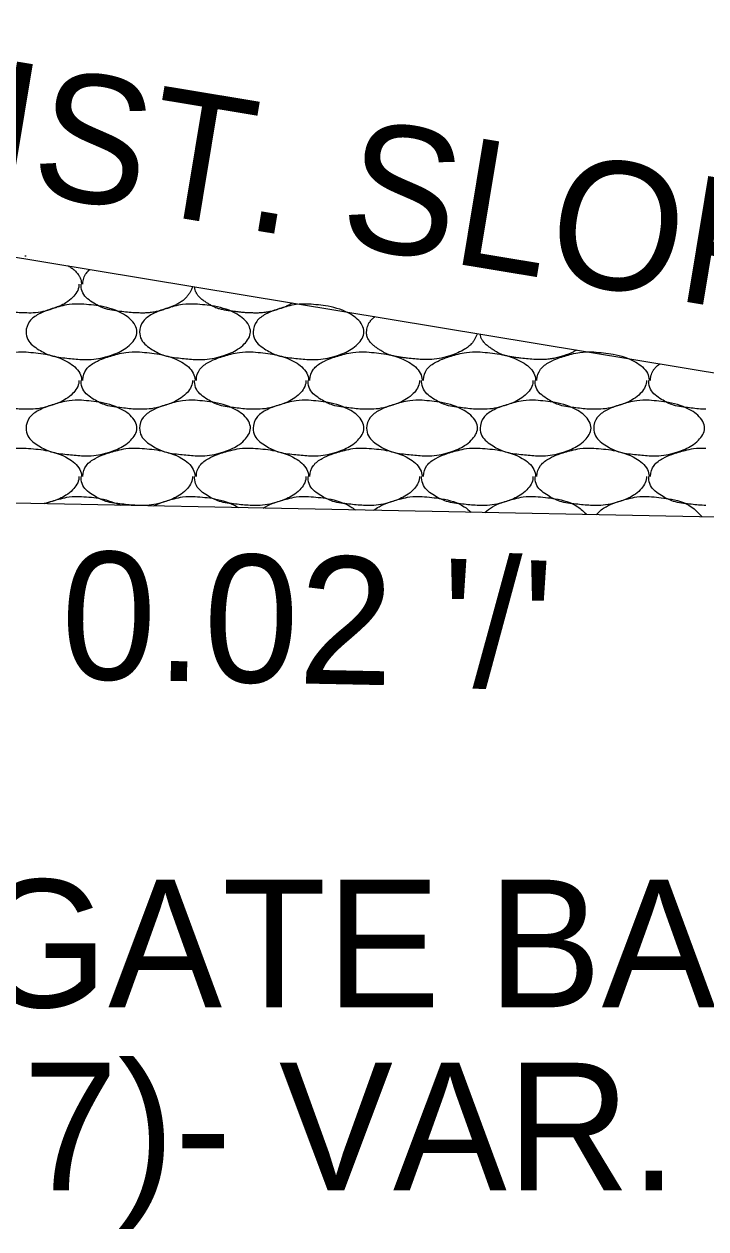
# Model space of a CAD drawing. Extents: x 1364961 to 1365294, y 367927 to 368034.
# Drawn here: x 1365239.96 to 1365243.03, y 367966.59 to 367972.02 of the extents above; entities that cross this region are included whole.
import ezdxf

# ---------------------------------------------------------------- set-up
doc = ezdxf.new("R2010")
doc.units = 0
doc.layers.add('Default', color=7, linetype='Continuous')

msp = doc.modelspace()

# ---------------------------------------------------------------- linework, layer by layer
at = {"layer": 'Default'}
for p, q in [((1365235.476, 367971.7065), (1365254.259, 367968.5964)), ((1365239.959, 367970.9773), (1365239.965, 367970.9773)), ((1365239.959, 367970.5433), (1365239.965, 367970.5433)), ((1365240.471, 367970.5433), (1365240.477, 367970.5433)), ((1365240.983, 367970.5433), (1365240.989, 367970.5433)), ((1365241.495, 367970.5433), (1365241.501, 367970.5433)), ((1365242.007, 367970.5433), (1365242.013, 367970.5433)), ((1365242.519, 367970.5433), (1365242.525, 367970.5433)), ((1365247.5384, 367969.7092), (1365218.479, 367970.2901)), ((1365239.959, 367970.1093), (1365239.965, 367970.1093)), ((1365240.471, 367970.1093), (1365240.477, 367970.1093)), ((1365240.983, 367970.1093), (1365240.989, 367970.1093)), ((1365241.495, 367970.1093), (1365241.501, 367970.1093)), ((1365242.007, 367970.1093), (1365242.013, 367970.1093)), ((1365242.519, 367970.1093), (1365242.525, 367970.1093))]:
    msp.add_line(p, q, dxfattribs=at)
for points in [[(1365240.1538, 367970.9319), (1365240.155, 367970.9313), (1365240.1631, 367970.9267), (1365240.1708, 367970.9217), (1365240.1847, 367970.9103), (1365240.1969, 367970.897), (1365240.2022, 367970.8895), (1365240.2047, 367970.8854), (1365240.207, 367970.8813), (1365240.2103, 367970.8739), (1365240.2127, 367970.8665), (1365240.2141, 367970.859), (1365240.215, 367970.8513), (1365240.215, 367970.8493)], [(1365240.221, 367970.8493), (1365240.221, 367970.8513), (1365240.2221, 367970.8638), (1365240.2251, 367970.876), (1365240.23, 367970.8878), (1365240.2332, 367970.8936), (1365240.235, 367970.8965), (1365240.237, 367970.8993), (1365240.2444, 367970.9081), (1365240.2524, 367970.9156)], [(1365239.959, 367970.7193), (1365239.951, 367970.7193), (1365239.885, 367970.7253), (1365239.813, 367970.7373), (1365239.759, 367970.7633), (1365239.709, 367970.8093), (1365239.701, 367970.8433), (1365239.701, 367970.8493)], [(1365240.203, 367970.8493), (1365240.203, 367970.8433), (1365240.175, 367970.7893), (1365240.145, 367970.7653), (1365240.083, 367970.7373), (1365239.997, 367970.7193), (1365239.959, 367970.7193)], [(1365240.471, 367970.7193), (1365240.463, 367970.7193), (1365240.397, 367970.7253), (1365240.325, 367970.7373), (1365240.271, 367970.7633), (1365240.221, 367970.8093), (1365240.213, 367970.8433), (1365240.213, 367970.8493)], [(1365240.7147, 367970.839), (1365240.7134, 367970.8322), (1365240.7113, 367970.8256), (1365240.705, 367970.8129), (1365240.6967, 367970.8008), (1365240.6919, 367970.795), (1365240.687, 367970.7893), (1365240.6801, 367970.7821), (1365240.6729, 367970.7759), (1365240.6652, 367970.7703), (1365240.657, 367970.7653), (1365240.6419, 367970.757), (1365240.6267, 367970.7496), (1365240.6111, 367970.743), (1365240.595, 367970.7373), (1365240.5737, 367970.7308), (1365240.5523, 367970.7253), (1365240.5308, 367970.7213), (1365240.5199, 367970.72), (1365240.509, 367970.7193), (1365240.49, 367970.7189), (1365240.4805, 367970.719), (1365240.471, 367970.7193)], [(1365240.983, 367970.7193), (1365240.975, 367970.7193), (1365240.9585, 367970.7202), (1365240.942, 367970.7216), (1365240.9255, 367970.7234), (1365240.909, 367970.7253), (1365240.8909, 367970.7275), (1365240.8729, 367970.7302), (1365240.8549, 367970.7334), (1365240.846, 367970.7353), (1365240.837, 367970.7373), (1365240.8228, 367970.7417), (1365240.8092, 367970.7479), (1365240.7961, 367970.7552), (1365240.7895, 367970.7592), (1365240.783, 367970.7633), (1365240.7756, 367970.768), (1365240.7685, 367970.7727), (1365240.755, 367970.7829), (1365240.743, 367970.7948), (1365240.7377, 367970.8017), (1365240.7353, 367970.8054), (1365240.7341, 367970.8073), (1365240.733, 367970.8093), (1365240.7313, 367970.8127), (1365240.7276, 367970.8231), (1365240.7261, 367970.8302), (1365240.7253, 367970.8373)], [(1365240.215, 367970.7593), (1365240.303, 367970.7493), (1365240.405, 367970.7133), (1365240.457, 367970.6633), (1365240.465, 367970.6333), (1365240.437, 367970.5793), (1365240.407, 367970.5553), (1365240.345, 367970.5273), (1365240.259, 367970.5093), (1365240.215, 367970.5093), (1365240.149, 367970.5153), (1365240.077, 367970.5273), (1365240.023, 367970.5533), (1365239.973, 367970.5993), (1365239.965, 367970.6333), (1365239.981, 367970.6813), (1365240.021, 367970.7133), (1365240.061, 367970.7313), (1365240.121, 367970.7493), (1365240.159, 367970.7573), (1365240.215, 367970.7593)], [(1365240.727, 367970.7593), (1365240.815, 367970.7493), (1365240.917, 367970.7133), (1365240.969, 367970.6633), (1365240.977, 367970.6333), (1365240.949, 367970.5793), (1365240.919, 367970.5553), (1365240.857, 367970.5273), (1365240.771, 367970.5093), (1365240.727, 367970.5093), (1365240.661, 367970.5153), (1365240.589, 367970.5273), (1365240.535, 367970.5533), (1365240.485, 367970.5993), (1365240.477, 367970.6333), (1365240.493, 367970.6813), (1365240.533, 367970.7133), (1365240.573, 367970.7313), (1365240.633, 367970.7493), (1365240.671, 367970.7573), (1365240.727, 367970.7593)], [(1365241.167, 367970.7642), (1365241.1524, 367970.7563), (1365241.1377, 367970.7491), (1365241.1226, 367970.7428), (1365241.107, 367970.7373), (1365241.0857, 367970.7308), (1365241.0643, 367970.7253), (1365241.0428, 367970.7213), (1365241.0319, 367970.72), (1365241.021, 367970.7193), (1365241.002, 367970.7189), (1365240.9925, 367970.719), (1365240.983, 367970.7193)], [(1365241.239, 367970.7593), (1365241.327, 367970.7493), (1365241.429, 367970.7133), (1365241.481, 367970.6633), (1365241.489, 367970.6333), (1365241.461, 367970.5793), (1365241.431, 367970.5553), (1365241.369, 367970.5273), (1365241.283, 367970.5093), (1365241.239, 367970.5093), (1365241.173, 367970.5153), (1365241.101, 367970.5273), (1365241.047, 367970.5533), (1365240.997, 367970.5993), (1365240.989, 367970.6333), (1365241.005, 367970.6813), (1365241.045, 367970.7133), (1365241.085, 367970.7313), (1365241.145, 367970.7493), (1365241.183, 367970.7573), (1365241.239, 367970.7593)], [(1365241.9994, 367970.6263), (1365241.9953, 367970.6141), (1365241.9895, 367970.6021), (1365241.982, 367970.5904), (1365241.9777, 367970.5848), (1365241.973, 367970.5793), (1365241.966, 367970.572), (1365241.9588, 367970.5658), (1365241.9512, 367970.5603), (1365241.943, 367970.5553), (1365241.9127, 367970.5396), (1365241.881, 367970.5273), (1365241.8597, 367970.5209), (1365241.8383, 367970.5156), (1365241.795, 367970.5093), (1365241.784, 367970.5088), (1365241.773, 367970.5086), (1365241.762, 367970.5087), (1365241.751, 367970.5093), (1365241.685, 367970.5153), (1365241.6669, 367970.5175), (1365241.6489, 367970.5202), (1365241.6309, 367970.5234), (1365241.613, 367970.5273), (1365241.5988, 367970.5317), (1365241.5852, 367970.5379), (1365241.5721, 367970.5452), (1365241.559, 367970.5533), (1365241.5448, 367970.5627), (1365241.5318, 367970.5729), (1365241.5199, 367970.5848), (1365241.5144, 367970.5917), (1365241.5116, 367970.5954), (1365241.509, 367970.5993), (1365241.5046, 367970.6077), (1365241.5021, 367970.6162), (1365241.501, 367970.6248), (1365241.5009, 367970.6291), (1365241.501, 367970.6333), (1365241.5023, 367970.6455), (1365241.505, 367970.6576), (1365241.5097, 367970.6696), (1365241.513, 367970.6755), (1365241.517, 367970.6813), (1365241.5276, 367970.6933), (1365241.539, 367970.7026)], [(1365242.4489, 367970.5519), (1365242.4353, 367970.5447), (1365242.4216, 367970.5382), (1365242.4075, 367970.5324), (1365242.393, 367970.5273), (1365242.3503, 367970.5156), (1365242.3288, 367970.5116), (1365242.307, 367970.5093), (1365242.285, 367970.5086), (1365242.263, 367970.5093), (1365242.197, 367970.5153), (1365242.1789, 367970.5175), (1365242.1609, 367970.5202), (1365242.1429, 367970.5234), (1365242.125, 367970.5273), (1365242.1107, 367970.5317), (1365242.0972, 367970.5379), (1365242.0841, 367970.5452), (1365242.071, 367970.5533), (1365242.0568, 367970.5627), (1365242.0438, 367970.5729), (1365242.0319, 367970.5848), (1365242.0263, 367970.5917), (1365242.0236, 367970.5954), (1365242.021, 367970.5993), (1365242.0152, 367970.6116), (1365242.013, 367970.6241)], [(1365239.709, 367970.4153), (1365239.709, 367970.4173), (1365239.725, 367970.4653), (1365239.765, 367970.4973), (1365239.805, 367970.5153), (1365239.865, 367970.5333), (1365239.903, 367970.5413), (1365239.959, 367970.5433)], [(1365239.965, 367970.5433), (1365240.053, 367970.5333), (1365240.155, 367970.4973), (1365240.207, 367970.4473), (1365240.215, 367970.4173), (1365240.215, 367970.4153)], [(1365240.221, 367970.4153), (1365240.221, 367970.4173), (1365240.237, 367970.4653), (1365240.277, 367970.4973), (1365240.317, 367970.5153), (1365240.377, 367970.5333), (1365240.415, 367970.5413), (1365240.471, 367970.5433)], [(1365240.477, 367970.5433), (1365240.565, 367970.5333), (1365240.667, 367970.4973), (1365240.719, 367970.4473), (1365240.727, 367970.4173), (1365240.727, 367970.4153)], [(1365240.733, 367970.4153), (1365240.733, 367970.4173), (1365240.749, 367970.4653), (1365240.789, 367970.4973), (1365240.829, 367970.5153), (1365240.889, 367970.5333), (1365240.927, 367970.5413), (1365240.983, 367970.5433)], [(1365240.989, 367970.5433), (1365241.077, 367970.5333), (1365241.179, 367970.4973), (1365241.231, 367970.4473), (1365241.239, 367970.4173), (1365241.239, 367970.4153)], [(1365241.245, 367970.4153), (1365241.245, 367970.4173), (1365241.261, 367970.4653), (1365241.301, 367970.4973), (1365241.341, 367970.5153), (1365241.401, 367970.5333), (1365241.439, 367970.5413), (1365241.495, 367970.5433)], [(1365241.501, 367970.5433), (1365241.589, 367970.5333), (1365241.691, 367970.4973), (1365241.743, 367970.4473), (1365241.751, 367970.4173), (1365241.751, 367970.4153)], [(1365241.757, 367970.4153), (1365241.757, 367970.4173), (1365241.773, 367970.4653), (1365241.813, 367970.4973), (1365241.853, 367970.5153), (1365241.913, 367970.5333), (1365241.951, 367970.5413), (1365242.007, 367970.5433)], [(1365242.013, 367970.5433), (1365242.101, 367970.5333), (1365242.203, 367970.4973), (1365242.255, 367970.4473), (1365242.263, 367970.4173), (1365242.263, 367970.4153)], [(1365242.269, 367970.4153), (1365242.269, 367970.4173), (1365242.285, 367970.4653), (1365242.325, 367970.4973), (1365242.365, 367970.5153), (1365242.425, 367970.5333), (1365242.463, 367970.5413), (1365242.519, 367970.5433)], [(1365242.525, 367970.5433), (1365242.613, 367970.5333), (1365242.715, 367970.4973), (1365242.767, 367970.4473), (1365242.775, 367970.4173), (1365242.775, 367970.4153)], [(1365242.781, 367970.4153), (1365242.781, 367970.4173), (1365242.7821, 367970.4298), (1365242.7851, 367970.442), (1365242.79, 367970.4538), (1365242.7932, 367970.4596), (1365242.795, 367970.4625), (1365242.797, 367970.4653), (1365242.8, 367970.4691), (1365242.8096, 367970.4792), (1365242.8165, 367970.4848), (1365242.8201, 367970.4874), (1365242.8238, 367970.4898)], [(1365239.959, 367970.2853), (1365239.951, 367970.2853), (1365239.885, 367970.2913), (1365239.813, 367970.3033), (1365239.759, 367970.3293), (1365239.709, 367970.3753), (1365239.701, 367970.4093), (1365239.701, 367970.4153)], [(1365240.203, 367970.4153), (1365240.203, 367970.4093), (1365240.175, 367970.3553), (1365240.145, 367970.3313), (1365240.083, 367970.3033), (1365239.997, 367970.2853), (1365239.959, 367970.2853)], [(1365240.471, 367970.2853), (1365240.463, 367970.2853), (1365240.397, 367970.2913), (1365240.325, 367970.3033), (1365240.271, 367970.3293), (1365240.221, 367970.3753), (1365240.213, 367970.4093), (1365240.213, 367970.4153)], [(1365240.715, 367970.4153), (1365240.715, 367970.4093), (1365240.687, 367970.3553), (1365240.657, 367970.3313), (1365240.595, 367970.3033), (1365240.509, 367970.2853), (1365240.471, 367970.2853)], [(1365240.983, 367970.2853), (1365240.975, 367970.2853), (1365240.909, 367970.2913), (1365240.837, 367970.3033), (1365240.783, 367970.3293), (1365240.733, 367970.3753), (1365240.725, 367970.4093), (1365240.725, 367970.4153)], [(1365241.227, 367970.4153), (1365241.227, 367970.4093), (1365241.199, 367970.3553), (1365241.169, 367970.3313), (1365241.107, 367970.3033), (1365241.021, 367970.2853), (1365240.983, 367970.2853)], [(1365241.495, 367970.2853), (1365241.487, 367970.2853), (1365241.421, 367970.2913), (1365241.349, 367970.3033), (1365241.295, 367970.3293), (1365241.245, 367970.3753), (1365241.237, 367970.4093), (1365241.237, 367970.4153)], [(1365241.739, 367970.4153), (1365241.739, 367970.4093), (1365241.711, 367970.3553), (1365241.681, 367970.3313), (1365241.619, 367970.3033), (1365241.533, 367970.2853), (1365241.495, 367970.2853)], [(1365242.007, 367970.2853), (1365241.999, 367970.2853), (1365241.933, 367970.2913), (1365241.861, 367970.3033), (1365241.807, 367970.3293), (1365241.757, 367970.3753), (1365241.749, 367970.4093), (1365241.749, 367970.4153)], [(1365242.251, 367970.4153), (1365242.251, 367970.4093), (1365242.223, 367970.3553), (1365242.193, 367970.3313), (1365242.131, 367970.3033), (1365242.045, 367970.2853), (1365242.007, 367970.2853)], [(1365242.519, 367970.2853), (1365242.511, 367970.2853), (1365242.445, 367970.2913), (1365242.373, 367970.3033), (1365242.319, 367970.3293), (1365242.269, 367970.3753), (1365242.261, 367970.4093), (1365242.261, 367970.4153)], [(1365242.763, 367970.4153), (1365242.763, 367970.4093), (1365242.735, 367970.3553), (1365242.705, 367970.3313), (1365242.643, 367970.3033), (1365242.557, 367970.2853), (1365242.519, 367970.2853)], [(1365243.031, 367970.2853), (1365243.023, 367970.2853), (1365242.957, 367970.2913), (1365242.885, 367970.3033), (1365242.831, 367970.3293), (1365242.781, 367970.3753), (1365242.773, 367970.4093), (1365242.773, 367970.4153)], [(1365240.215, 367970.3253), (1365240.303, 367970.3153), (1365240.405, 367970.2793), (1365240.457, 367970.2293), (1365240.465, 367970.1993), (1365240.437, 367970.1453), (1365240.407, 367970.1213), (1365240.345, 367970.0933), (1365240.259, 367970.0753), (1365240.215, 367970.0753), (1365240.149, 367970.0813), (1365240.077, 367970.0933), (1365240.023, 367970.1193), (1365239.973, 367970.1653), (1365239.965, 367970.1993), (1365239.981, 367970.2473), (1365240.021, 367970.2793), (1365240.061, 367970.2973), (1365240.121, 367970.3153), (1365240.159, 367970.3233), (1365240.215, 367970.3253)], [(1365240.727, 367970.3253), (1365240.815, 367970.3153), (1365240.917, 367970.2793), (1365240.969, 367970.2293), (1365240.977, 367970.1993), (1365240.949, 367970.1453), (1365240.919, 367970.1213), (1365240.857, 367970.0933), (1365240.771, 367970.0753), (1365240.727, 367970.0753), (1365240.661, 367970.0813), (1365240.589, 367970.0933), (1365240.535, 367970.1193), (1365240.485, 367970.1653), (1365240.477, 367970.1993), (1365240.493, 367970.2473), (1365240.533, 367970.2793), (1365240.573, 367970.2973), (1365240.633, 367970.3153), (1365240.671, 367970.3233), (1365240.727, 367970.3253)], [(1365241.239, 367970.3253), (1365241.327, 367970.3153), (1365241.429, 367970.2793), (1365241.481, 367970.2293), (1365241.489, 367970.1993), (1365241.461, 367970.1453), (1365241.431, 367970.1213), (1365241.369, 367970.0933), (1365241.283, 367970.0753), (1365241.239, 367970.0753), (1365241.173, 367970.0813), (1365241.101, 367970.0933), (1365241.047, 367970.1193), (1365240.997, 367970.1653), (1365240.989, 367970.1993), (1365241.005, 367970.2473), (1365241.045, 367970.2793), (1365241.085, 367970.2973), (1365241.145, 367970.3153), (1365241.183, 367970.3233), (1365241.239, 367970.3253)], [(1365241.751, 367970.3253), (1365241.839, 367970.3153), (1365241.941, 367970.2793), (1365241.993, 367970.2293), (1365242.001, 367970.1993), (1365241.973, 367970.1453), (1365241.943, 367970.1213), (1365241.881, 367970.0933), (1365241.795, 367970.0753), (1365241.751, 367970.0753), (1365241.685, 367970.0813), (1365241.613, 367970.0933), (1365241.559, 367970.1193), (1365241.509, 367970.1653), (1365241.501, 367970.1993), (1365241.517, 367970.2473), (1365241.557, 367970.2793), (1365241.597, 367970.2973), (1365241.657, 367970.3153), (1365241.695, 367970.3233), (1365241.751, 367970.3253)], [(1365242.263, 367970.3253), (1365242.351, 367970.3153), (1365242.453, 367970.2793), (1365242.505, 367970.2293), (1365242.513, 367970.1993), (1365242.485, 367970.1453), (1365242.455, 367970.1213), (1365242.393, 367970.0933), (1365242.307, 367970.0753), (1365242.263, 367970.0753), (1365242.197, 367970.0813), (1365242.125, 367970.0933), (1365242.071, 367970.1193), (1365242.021, 367970.1653), (1365242.013, 367970.1993), (1365242.029, 367970.2473), (1365242.069, 367970.2793), (1365242.109, 367970.2973), (1365242.169, 367970.3153), (1365242.207, 367970.3233), (1365242.263, 367970.3253)], [(1365242.775, 367970.3253), (1365242.863, 367970.3153), (1365242.965, 367970.2793), (1365243.017, 367970.2293), (1365243.025, 367970.1993), (1365242.997, 367970.1453), (1365242.967, 367970.1213), (1365242.905, 367970.0933), (1365242.819, 367970.0753), (1365242.775, 367970.0753), (1365242.709, 367970.0813), (1365242.637, 367970.0933), (1365242.583, 367970.1193), (1365242.533, 367970.1653), (1365242.525, 367970.1993), (1365242.541, 367970.2473), (1365242.581, 367970.2793), (1365242.621, 367970.2973), (1365242.681, 367970.3153), (1365242.719, 367970.3233), (1365242.775, 367970.3253)], [(1365239.709, 367969.9813), (1365239.709, 367969.9833), (1365239.725, 367970.0313), (1365239.765, 367970.0633), (1365239.805, 367970.0813), (1365239.865, 367970.0993), (1365239.903, 367970.1073), (1365239.959, 367970.1093)], [(1365239.965, 367970.1093), (1365240.053, 367970.0993), (1365240.155, 367970.0633), (1365240.207, 367970.0133), (1365240.215, 367969.9833), (1365240.215, 367969.9813)], [(1365240.221, 367969.9813), (1365240.221, 367969.9833), (1365240.237, 367970.0313), (1365240.277, 367970.0633), (1365240.317, 367970.0813), (1365240.377, 367970.0993), (1365240.415, 367970.1073), (1365240.471, 367970.1093)], [(1365240.477, 367970.1093), (1365240.565, 367970.0993), (1365240.667, 367970.0633), (1365240.719, 367970.0133), (1365240.727, 367969.9833), (1365240.727, 367969.9813)], [(1365240.733, 367969.9813), (1365240.733, 367969.9833), (1365240.749, 367970.0313), (1365240.789, 367970.0633), (1365240.829, 367970.0813), (1365240.889, 367970.0993), (1365240.927, 367970.1073), (1365240.983, 367970.1093)], [(1365240.989, 367970.1093), (1365241.077, 367970.0993), (1365241.179, 367970.0633), (1365241.231, 367970.0133), (1365241.239, 367969.9833), (1365241.239, 367969.9813)], [(1365241.245, 367969.9813), (1365241.245, 367969.9833), (1365241.261, 367970.0313), (1365241.301, 367970.0633), (1365241.341, 367970.0813), (1365241.401, 367970.0993), (1365241.439, 367970.1073), (1365241.495, 367970.1093)], [(1365241.501, 367970.1093), (1365241.589, 367970.0993), (1365241.691, 367970.0633), (1365241.743, 367970.0133), (1365241.751, 367969.9833), (1365241.751, 367969.9813)], [(1365241.757, 367969.9813), (1365241.757, 367969.9833), (1365241.773, 367970.0313), (1365241.813, 367970.0633), (1365241.853, 367970.0813), (1365241.913, 367970.0993), (1365241.951, 367970.1073), (1365242.007, 367970.1093)], [(1365242.013, 367970.1093), (1365242.101, 367970.0993), (1365242.203, 367970.0633), (1365242.255, 367970.0133), (1365242.263, 367969.9833), (1365242.263, 367969.9813)], [(1365242.269, 367969.9813), (1365242.269, 367969.9833), (1365242.285, 367970.0313), (1365242.325, 367970.0633), (1365242.365, 367970.0813), (1365242.425, 367970.0993), (1365242.463, 367970.1073), (1365242.519, 367970.1093)], [(1365242.525, 367970.1093), (1365242.613, 367970.0993), (1365242.715, 367970.0633), (1365242.767, 367970.0133), (1365242.775, 367969.9833), (1365242.775, 367969.9813)], [(1365242.781, 367969.9813), (1365242.781, 367969.9833), (1365242.797, 367970.0313), (1365242.837, 367970.0633), (1365242.877, 367970.0813), (1365242.937, 367970.0993), (1365242.975, 367970.1073), (1365243.031, 367970.1093)], [(1365240.203, 367969.9813), (1365240.203, 367969.9753), (1365240.175, 367969.9213), (1365240.145, 367969.8973), (1365240.083, 367969.8693), (1365240.047, 367969.8593)], [(1365240.471, 367969.8513), (1365240.463, 367969.8513), (1365240.397, 367969.8573), (1365240.325, 367969.8693), (1365240.271, 367969.8953), (1365240.221, 367969.9413), (1365240.213, 367969.9753), (1365240.213, 367969.9813)], [(1365240.715, 367969.9813), (1365240.715, 367969.9753), (1365240.687, 367969.9213), (1365240.657, 367969.8973), (1365240.595, 367969.8693), (1365240.509, 367969.8513), (1365240.471, 367969.8513)], [(1365240.983, 367969.8513), (1365240.975, 367969.8513), (1365240.909, 367969.8573), (1365240.837, 367969.8693), (1365240.783, 367969.8953), (1365240.733, 367969.9413), (1365240.725, 367969.9753), (1365240.725, 367969.9813)], [(1365241.227, 367969.9813), (1365241.227, 367969.9753), (1365241.199, 367969.9213), (1365241.169, 367969.8973), (1365241.107, 367969.8693), (1365241.021, 367969.8513), (1365240.983, 367969.8513)], [(1365241.495, 367969.8513), (1365241.487, 367969.8513), (1365241.421, 367969.8573), (1365241.349, 367969.8693), (1365241.295, 367969.8953), (1365241.245, 367969.9413), (1365241.237, 367969.9753), (1365241.237, 367969.9813)], [(1365241.739, 367969.9813), (1365241.739, 367969.9753), (1365241.711, 367969.9213), (1365241.681, 367969.8973), (1365241.619, 367969.8693), (1365241.533, 367969.8513), (1365241.495, 367969.8513)], [(1365242.007, 367969.8513), (1365241.999, 367969.8513), (1365241.933, 367969.8573), (1365241.861, 367969.8693), (1365241.807, 367969.8953), (1365241.757, 367969.9413), (1365241.749, 367969.9753), (1365241.749, 367969.9813)], [(1365242.251, 367969.9813), (1365242.251, 367969.9753), (1365242.223, 367969.9213), (1365242.193, 367969.8973), (1365242.131, 367969.8693), (1365242.045, 367969.8513), (1365242.007, 367969.8513)], [(1365242.519, 367969.8513), (1365242.511, 367969.8513), (1365242.445, 367969.8573), (1365242.373, 367969.8693), (1365242.319, 367969.8953), (1365242.269, 367969.9413), (1365242.261, 367969.9753), (1365242.261, 367969.9813)], [(1365242.763, 367969.9813), (1365242.763, 367969.9753), (1365242.735, 367969.9213), (1365242.705, 367969.8973), (1365242.643, 367969.8693), (1365242.557, 367969.8513), (1365242.519, 367969.8513)], [(1365243.031, 367969.8513), (1365243.023, 367969.8513), (1365242.957, 367969.8573), (1365242.885, 367969.8693), (1365242.831, 367969.8953), (1365242.781, 367969.9413), (1365242.773, 367969.9753), (1365242.773, 367969.9813)], [(1365240.049, 367969.8593), (1365240.061, 367969.8633), (1365240.121, 367969.8813), (1365240.159, 367969.8893), (1365240.215, 367969.8913)], [(1365240.215, 367969.8913), (1365240.303, 367969.8813), (1365240.392, 367969.8523)], [(1365240.54, 367969.8493), (1365240.573, 367969.8633), (1365240.633, 367969.8813), (1365240.671, 367969.8893), (1365240.727, 367969.8913)], [(1365240.727, 367969.8913), (1365240.815, 367969.8813), (1365240.917, 367969.8453), (1365240.924, 367969.8413)], [(1365241.034, 367969.8393), (1365241.045, 367969.8453), (1365241.085, 367969.8633), (1365241.145, 367969.8813), (1365241.183, 367969.8893), (1365241.239, 367969.8913)], [(1365241.239, 367969.8913), (1365241.327, 367969.8813), (1365241.429, 367969.8453), (1365241.45, 367969.8313)], [(1365241.532, 367969.8293), (1365241.557, 367969.8453), (1365241.597, 367969.8633), (1365241.657, 367969.8813), (1365241.695, 367969.8893), (1365241.751, 367969.8913)], [(1365241.751, 367969.8913), (1365241.839, 367969.8813), (1365241.941, 367969.8453), (1365241.973, 367969.8203)], [(1365242.034, 367969.8193), (1365242.069, 367969.8453), (1365242.109, 367969.8633), (1365242.169, 367969.8813), (1365242.207, 367969.8893), (1365242.263, 367969.8913)], [(1365242.263, 367969.8913), (1365242.351, 367969.8813), (1365242.453, 367969.8453), (1365242.494, 367969.8103)], [(1365242.538, 367969.8093), (1365242.541, 367969.8133), (1365242.581, 367969.8453), (1365242.621, 367969.8633), (1365242.681, 367969.8813), (1365242.719, 367969.8893), (1365242.775, 367969.8913)], [(1365242.775, 367969.8913), (1365242.863, 367969.8813), (1365242.965, 367969.8453), (1365243.014, 367969.7993)]]:
    msp.add_spline(points, degree=3, dxfattribs=at)

# ---------------------------------------------------------------- texts
for s, rotation, p in [('EXIST. SLOPE', 350.5982, (1365238.7464, 367971.4642)), ("0.02 '/'", 358.8537, (1365240.1183, 367969.0698))]:
    msp.add_text(s, height=0.576, rotation=rotation, dxfattribs=at).set_placement(p)
for s, p in [('AGGREGATE BASE COURSE', (1365236.954, 367967.5872)), ("(CLASS 7)- VAR. COMP'D. DEPTH", (1365236.954, 367966.7612))]:
    msp.add_text(s, height=0.576, dxfattribs=at).set_placement(p)

doc.saveas('drawing.dxf')
